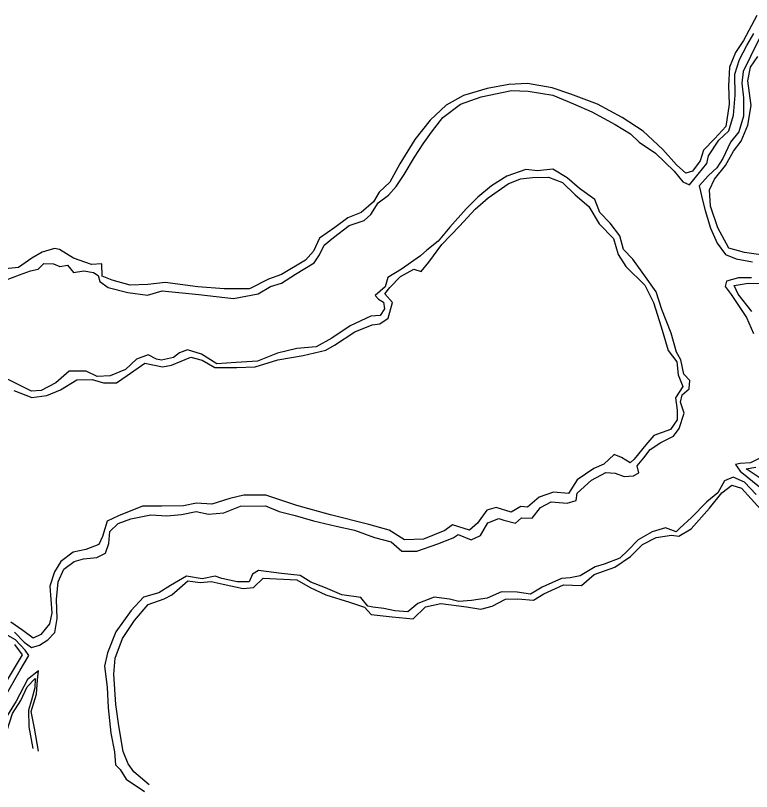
# Model space of a CAD drawing. Extents: x 2160437 to 2172832, y 205694 to 212444.
# Drawn here: x 2169759 to 2170291, y 206621 to 207182 of the extents above; entities that cross this region are included whole.
import ezdxf

# ---------------------------------------------------------------- set-up
doc = ezdxf.new("R2010")
doc.units = 0
doc.layers.add('RD_EX_H2O', color=7, linetype='Continuous')
doc.layers.add('RD_EX_VEG_ShrubLine', color=7, linetype='Continuous')

msp = doc.modelspace()

# ---------------------------------------------------------------- linework, layer by layer
at = {"layer": 'RD_EX_H2O'}
for points in [[(2169752.33, 206990.46), (2169762.34, 206994.36), (2169770.29, 206997.3), (2169775.72, 206998.58), (2169779.89, 207002.66), (2169786.79, 207002.44), (2169791.45, 207000.45), (2169796.86, 207001.41), (2169801.3, 206996.06), (2169808.72, 206997.21), (2169815.67, 206996.09), (2169819.07, 206994.02), (2169820.32, 206989.69), (2169826.24, 206985.24), (2169840.39, 206981.71), (2169854.62, 206979.79), (2169865.27, 206982.85), (2169891.86, 206980.23), (2169916.73, 206977.29), (2169934.47, 206980.68), (2169943.58, 206985.92), (2169951.48, 206988.32), (2169961.59, 206994.97), (2169974.98, 207003.01), (2169978.92, 207008.9), (2169982.32, 207015.85), (2169988.89, 207021.3), (2170000.33, 207030.08), (2170010.98, 207033.58), (2170016, 207037.92), (2170021.19, 207046.47), (2170028.65, 207051.84), (2170034.27, 207058.17), (2170039.86, 207066.9), (2170047.48, 207079.47), (2170053.59, 207088.98), (2170059.58, 207097.48), (2170067.81, 207108.09), (2170080.58, 207117.63), (2170095.58, 207122.98), (2170117.41, 207127.54), (2170129.36, 207127.06), (2170147.35, 207124.15), (2170162.05, 207117.99), (2170175.49, 207112.15), (2170192.34, 207103.02), (2170203.27, 207096.26), (2170209.45, 207090.17), (2170221.41, 207082.23), (2170234.72, 207069.3), (2170241.12, 207061.5), (2170245.95, 207059.4), (2170258.37, 207074.75), (2170259.57, 207080.25), (2170266.98, 207091.57), (2170274.2, 207098.49), (2170277.61, 207109.64), (2170278.78, 207124.17), (2170278.52, 207139.25), (2170281.93, 207149.96), (2170287.36, 207160.08), (2170292.33, 207168.62)], [(2170296.69, 207165.71), (2170289.81, 207152.05), (2170284.65, 207141.29), (2170283.59, 207132.86), (2170284.81, 207122.25), (2170284.75, 207109.09), (2170281.53, 207097.77), (2170275.47, 207090.11), (2170270.05, 207078.46), (2170265.61, 207071.68), (2170259.65, 207066.11), (2170252.96, 207058.64), (2170253.73, 207054.68), (2170255.39, 207048.39), (2170257.27, 207040.83), (2170261.06, 207028.16), (2170265.84, 207017.18), (2170271.81, 207009.11), (2170279.65, 207005.97), (2170291.42, 207003.76)], [(2169758.82, 206736.24), (2169765.62, 206729.21), (2169771.03, 206725.19), (2169776.81, 206726.84), (2169782.74, 206730.7), (2169787.77, 206735.99), (2169789.42, 206746.19), (2169788.94, 206759.9), (2169790.34, 206772.75), (2169794.24, 206781.86), (2169801.75, 206787.37), (2169808.59, 206789.24), (2169818.18, 206790.35), (2169824.48, 206793.34), (2169826.83, 206800.32), (2169827.5, 206808.94), (2169833.54, 206814.88), (2169842.68, 206818.22), (2169857.09, 206820.97), (2169868.55, 206820.31), (2169879.21, 206821.33), (2169889.82, 206823.54), (2169898.71, 206821.48), (2169909.78, 206822.62), (2169921.83, 206827.31), (2169939.95, 206827.44), (2169949.68, 206823.56), (2169961.24, 206820.47), (2169974.59, 206816.76), (2169990.98, 206812.81), (2170004.22, 206809.95), (2170018.52, 206804.79), (2170030.52, 206801.64), (2170038.28, 206794.82), (2170049.18, 206794.82), (2170064.27, 206800.15), (2170075.32, 206804.44), (2170078.81, 206806.84), (2170088.42, 206802.92), (2170095.11, 206806.23), (2170100.37, 206815.22), (2170108.39, 206818.42), (2170111.83, 206817.19), (2170120.24, 206815.09), (2170124.6, 206818.92), (2170132.42, 206818.61), (2170138.31, 206826.35), (2170145.93, 206830.44), (2170157.57, 206829.39), (2170164.1, 206831.46), (2170164.76, 206836.63), (2170175.15, 206846.1), (2170185.57, 206851.65), (2170192.33, 206851.12), (2170198.73, 206848.73), (2170205.5, 206849.21), (2170209.22, 206851.35), (2170208.13, 206856.37), (2170212.89, 206862.29), (2170217.42, 206868.17), (2170225.28, 206873.32), (2170234.43, 206877.78), (2170238.45, 206883.43), (2170241.95, 206894.45), (2170239.49, 206902.53), (2170240.63, 206907.64), (2170245.62, 206912.09), (2170246.08, 206918.16), (2170241.71, 206922.76), (2170239.67, 206933.08), (2170236.42, 206938.59), (2170232.56, 206952.23), (2170226.02, 206969.3), (2170221.88, 206982.11), (2170212.92, 206994.6), (2170205.07, 207005.62), (2170198.33, 207012.58), (2170195.52, 207022.55), (2170188.67, 207031.69), (2170181.11, 207039.38), (2170177.55, 207048.73), (2170166.41, 207056.8), (2170157.57, 207064.37), (2170147.16, 207070.74), (2170136.28, 207069.57), (2170127.88, 207070.39), (2170114.03, 207065.53), (2170103.01, 207058.69), (2170093.05, 207050.49), (2170084.75, 207042.15), (2170073.03, 207028.83), (2170064.39, 207018.66), (2170056.27, 207012.15), (2170051.64, 207008.05), (2170038.09, 206998.56), (2170028.23, 206992.56), (2170026.34, 206985.72), (2170019.1, 206979.57), (2170021.35, 206976.76), (2170025.03, 206974.61), (2170025.68, 206969.74), (2170022.68, 206964.99), (2170015.85, 206964.58), (2170001.01, 206957.57), (2169987.77, 206948.66), (2169976.45, 206942.36), (2169962.57, 206941.3), (2169948.59, 206937.7), (2169934.05, 206932.12), (2169918.64, 206931.15), (2169904.84, 206930.15), (2169893.65, 206937.13), (2169883.55, 206940.31), (2169877.79, 206938.15), (2169873.37, 206934.61), (2169864.71, 206932.87), (2169861.18, 206933.48), (2169855.19, 206936.64), (2169846.67, 206933.57), (2169838.94, 206925.92), (2169827.7, 206921.56), (2169818.48, 206920.94), (2169810.4, 206924.86), (2169798.18, 206924.76), (2169788.51, 206916.43), (2169777.97, 206910.84), (2169770.98, 206910.31), (2169761.91, 206914.94), (2169750.79, 206920.52)], [(2170290.71, 206992.13), (2170281.29, 206992.16), (2170272.61, 206989.72), (2170271.61, 206986.02), (2170276.04, 206980.14), (2170287.08, 206963.57), (2170292.11, 206951.92)], [(2170296.09, 206861.79), (2170289.91, 206858.5), (2170282.57, 206858.08), (2170279.06, 206857.52), (2170282.41, 206852.68), (2170296.32, 206841.25)], [(2170294.08, 206835.85), (2170285.61, 206844.77), (2170277.4, 206848.3), (2170271.18, 206845.58), (2170266.33, 206836.92), (2170258.47, 206830.44), (2170247.23, 206819.24), (2170239.01, 206811.41), (2170236.33, 206808.79), (2170228.49, 206811.59), (2170218.93, 206808.89), (2170208.77, 206803.12), (2170201.45, 206795.39), (2170195.57, 206789.68), (2170184.27, 206785.5), (2170177.81, 206783.6), (2170167, 206776.97), (2170159.77, 206775.48), (2170153.6, 206775.08), (2170139.52, 206768.73), (2170131.23, 206763.73), (2170121.57, 206765.23), (2170110.25, 206765.43), (2170099.82, 206760.85), (2170088.6, 206759.17), (2170079.46, 206758.36), (2170072.76, 206760.12), (2170061.62, 206761.7), (2170049.8, 206757.06), (2170042.71, 206751.04), (2170033.12, 206751.81), (2170025.24, 206753.51), (2170017.31, 206754.37), (2170013.71, 206755.02), (2170008.79, 206761.29), (2169995.06, 206763.2), (2169983.25, 206768.29), (2169972.52, 206772.52), (2169964.9, 206777.34), (2169951.51, 206778.65), (2169934.72, 206780.95), (2169930.46, 206778.1), (2169928.14, 206772.62), (2169919.42, 206772.63), (2169908.29, 206775.02), (2169903.58, 206776.68), (2169894.23, 206774.75), (2169882.78, 206776.88), (2169871.35, 206770.12), (2169862.95, 206764.66), (2169851.9, 206761.59), (2169842.83, 206751.92), (2169831.96, 206736.59), (2169825.88, 206721.28), (2169823.73, 206711.77), (2169825.51, 206696.6), (2169826.38, 206681.74), (2169828.23, 206663.29), (2169830.78, 206649.79), (2169831.57, 206640.6), (2169834.92, 206637.19), (2169839.35, 206630.17), (2169852.43, 206621.26)], [(2169753.91, 206693.21), (2169762.87, 206708.81), (2169769.07, 206719.4), (2169766.45, 206723.3), (2169759.55, 206730.89), (2169738.54, 206742.54)], [(2169776.08, 206650.29), (2169773.12, 206666.87), (2169770.83, 206679.08), (2169774.51, 206691.58), (2169775.4, 206701.88), (2169776.01, 206708.49), (2169768.05, 206702.12), (2169759.98, 206686.46), (2169749.37, 206669.49)]]:
    msp.add_lwpolyline(points, dxfattribs=at)
at = {"layer": 'RD_EX_VEG_ShrubLine'}
for points in [[(2170294.44, 207181.67), (2170284.76, 207163.51), (2170279.05, 207155.08), (2170274.78, 207144.27), (2170274.08, 207130.86), (2170274.45, 207117.62), (2170272.18, 207101.63), (2170264.17, 207092.84), (2170255.99, 207084.54), (2170253.58, 207076.68), (2170248.15, 207069.14), (2170243.2, 207067.87), (2170236.41, 207073.83), (2170226.71, 207084.79), (2170212.45, 207098.06), (2170197.41, 207108.13), (2170179.42, 207117.74), (2170160.14, 207124.99), (2170146.68, 207129.47), (2170128.94, 207132.57), (2170115.44, 207131.89), (2170099.91, 207129), (2170082.76, 207123.92), (2170070.32, 207116.96), (2170058.63, 207106.12), (2170047.74, 207092.17), (2170036.8, 207074.58), (2170029.68, 207061.33), (2170021.79, 207054.11), (2170017.82, 207047.02), (2170008.91, 207039.35), (2169999.18, 207035.62), (2169989.96, 207028.6), (2169978.91, 207020.91), (2169974.56, 207011.46), (2169968.74, 207005), (2169951.47, 206994.6), (2169941.93, 206991.28), (2169928.39, 206984.34), (2169909.96, 206984.2), (2169890.96, 206985.67), (2169867.49, 206988.83), (2169854.93, 206987.39), (2169842.28, 206986.91), (2169829.3, 206990.46), (2169821.87, 206993.48), (2169821.79, 207002.34), (2169814.17, 207001.77), (2169801.36, 207006.35), (2169791.1, 207012.7), (2169787.7, 207013.46), (2169778.75, 207010.78), (2169771.23, 207006.33), (2169761.5, 206999.75), (2169744.82, 206998.11)], [(2170308.84, 207007.16), (2170285.48, 207010.62), (2170274.38, 207013.6), (2170266.44, 207028.31), (2170261.03, 207044.09), (2170260.29, 207055.69), (2170264.04, 207063.4), (2170271.89, 207073.38), (2170277.74, 207083.67), (2170283.11, 207090.93), (2170288.02, 207102.46), (2170290.37, 207116.6), (2170287.9, 207134.57), (2170289.92, 207144.25), (2170295.28, 207151.99)], [(2169758.25, 206910.78), (2169771.27, 206905.79), (2169781.95, 206907.17), (2169791.87, 206911.32), (2169803.69, 206918.66), (2169814.86, 206918.89), (2169822.9, 206916.3), (2169832.29, 206916.44), (2169839.91, 206921.75), (2169852.78, 206930.53), (2169865.44, 206927.85), (2169872.08, 206929.05), (2169885.91, 206934.85), (2169894.14, 206932.68), (2169903.21, 206927.49), (2169919.21, 206927.42), (2169932.3, 206927.88), (2169948.72, 206932.9), (2169967.12, 206936.09), (2169983.45, 206940.03), (2169989.6, 206943.49), (2169989.6, 206943.49), (2170004.46, 206953.28), (2170016.91, 206958.3), (2170022.45, 206959.09), (2170028.34, 206963.07), (2170031.53, 206974.39), (2170026.09, 206980.64), (2170029.65, 206985.29), (2170037.36, 206993.21), (2170046.91, 206998.54), (2170052.33, 206996.86), (2170057.84, 207003.55), (2170067.2, 207016.38), (2170079.89, 207029.61), (2170091.08, 207041.8), (2170100.51, 207049.93), (2170114.98, 207060.21), (2170123.93, 207063.79), (2170132.61, 207064.57), (2170144.1, 207064.85), (2170154.28, 207061.18), (2170163.41, 207052.2), (2170173.35, 207043.75), (2170180.8, 207031.29), (2170190.95, 207020.73), (2170194.41, 207009.09), (2170199.88, 207000.49), (2170213.67, 206987.04), (2170219.85, 206974.45), (2170225.52, 206956.83), (2170230.44, 206939.75), (2170236.76, 206931.67), (2170237.68, 206922.22), (2170241.13, 206913.63), (2170235.86, 206905.5), (2170236.93, 206896.59), (2170237.02, 206889.65), (2170237.02, 206889.65), (2170232.21, 206882.74), (2170220.15, 206878.35), (2170214.35, 206871.7), (2170205.98, 206861.25), (2170203.18, 206858.68), (2170196.71, 206862.43), (2170191.46, 206864.65), (2170184.16, 206857.6), (2170176.79, 206854.61), (2170164.77, 206846.35), (2170158.49, 206836.46), (2170147.75, 206837.35), (2170137.35, 206833.72), (2170128.97, 206826.53), (2170124.04, 206827.07), (2170117.17, 206822.93), (2170106.26, 206826.34), (2170099.51, 206824.47), (2170092.85, 206815.06), (2170087.07, 206810.02), (2170074.87, 206813.91), (2170069.19, 206809.73), (2170053.93, 206803.47), (2170040.18, 206802.91), (2170029.19, 206810.1), (2170014.47, 206814.04), (2169986.75, 206821.03), (2169962.55, 206827.71), (2169940.08, 206835.32), (2169924.17, 206835.35), (2169914.02, 206832.92), (2169901.21, 206828.88), (2169889.97, 206829.59), (2169880.77, 206827.44), (2169864.74, 206827.22), (2169851.13, 206827.4), (2169833.79, 206820.33), (2169825.55, 206816.54), (2169822.2, 206805.3), (2169819.54, 206799.53), (2169810.18, 206795.93), (2169801.04, 206794.16), (2169792.11, 206787.32), (2169787.65, 206779.83), (2169784.19, 206769.46), (2169785.62, 206750.34), (2169783.86, 206742.32), (2169777.68, 206734.62), (2169772.15, 206732.1), (2169764.8, 206737.51), (2169756.17, 206743.61)], [(2170290.82, 206967.96), (2170280.97, 206980.51), (2170278.14, 206986.68), (2170288.16, 206988.35), (2170299.22, 206988.13)], [(2170297.54, 206847.07), (2170286.67, 206854.31), (2170293.77, 206855.4)], [(2169855.82, 206626.08), (2169844.88, 206635.38), (2169840.78, 206641.18), (2169837.11, 206650.04), (2169834.08, 206668.78), (2169831.73, 206684.16), (2169830.37, 206706.09), (2169831.28, 206717.54), (2169836.72, 206731.77), (2169845.41, 206744.71), (2169855.22, 206756.32), (2169866.68, 206760.47), (2169872.36, 206763.34), (2169883.7, 206773.43), (2169892.73, 206772.11), (2169900.65, 206772.88), (2169909.3, 206770.92), (2169923.76, 206767.92), (2169931.29, 206768.61), (2169938.28, 206775.43), (2169962.48, 206774.23), (2169972.1, 206768.47), (2169983.36, 206763.19), (2170000.55, 206758.01), (2170011.31, 206754.27), (2170016.17, 206749.19), (2170031.36, 206747.37), (2170046.49, 206745.87), (2170055.31, 206754.66), (2170066.34, 206756.98), (2170084.88, 206754.52), (2170095.22, 206752.97), (2170103.53, 206755), (2170113.2, 206760.19), (2170122.01, 206760.39), (2170133.3, 206759.35), (2170140.7, 206764.09), (2170154.96, 206770.53), (2170154.96, 206770.53), (2170167.96, 206770.12), (2170177.15, 206777.96), (2170191.9, 206783.33), (2170203.2, 206790.91), (2170212.08, 206799.6), (2170221.93, 206804.7), (2170232.81, 206806.29), (2170238.15, 206805.55), (2170247.17, 206810.83), (2170260.34, 206825.76), (2170269.34, 206836.93), (2170276.34, 206842.43), (2170283.45, 206840.27), (2170290.42, 206832.5), (2170299.56, 206822.61)], [(2169758.78, 206727.46), (2169764.21, 206719.89), (2169749.83, 206695.88)], [(2169753.16, 206664.84), (2169757.33, 206677.63), (2169763.38, 206687.02), (2169767.89, 206696.81), (2169773.67, 206702.97), (2169773.31, 206696.04), (2169771.08, 206687.23), (2169768.71, 206680.1), (2169769.06, 206667.87), (2169772.03, 206652.3)]]:
    msp.add_lwpolyline(points, dxfattribs=at)

doc.saveas('drawing.dxf')
